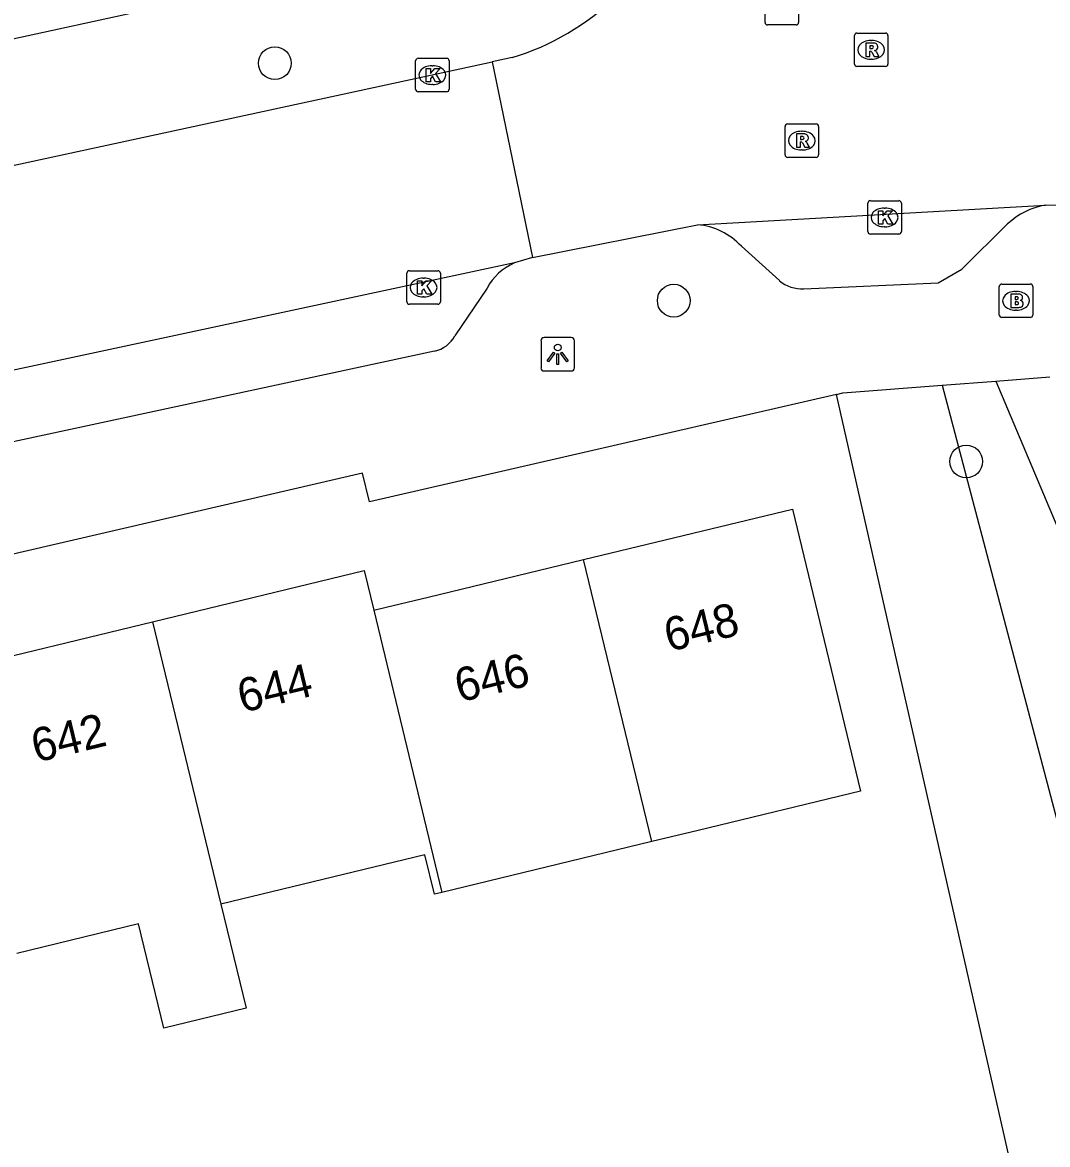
# Model space of a CAD drawing. Extents: x 157793 to 159380, y 380882 to 382313.
# Drawn here: x 158801.85 to 158832.48, y 381306.13 to 381339.67 of the extents above; entities that cross this region are included whole.
import ezdxf

# ---------------------------------------------------------------- set-up
doc = ezdxf.new("R2010")
doc.units = 0
for name, color, linetype in [('IMGEO_Boom', 7, 'Continuous'), ('IMGEO_Brandkraan', 7, 'Continuous'), ('IMGEO_Groenvoorziening', 7, 'Continuous'), ('IMGEO_Kolk', 7, 'Continuous'), ('IMGEO_Lichtpunt', 7, 'Continuous'), ('IMGEO_Pand', 7, 'Continuous'), ('IMGEO_Pand_nummerreeks', 7, 'Continuous'), ('IMGEO_Rijbaan_lokaal_gesloten', 7, 'Continuous'), ('IMGEO_Rijbaan_lokaal_open', 7, 'Continuous'), ('IMGEO_Rioolput', 7, 'Continuous'), ('IMGEO_Voetpad_open', 7, 'Continuous')]:
    doc.layers.add(name, color=color, linetype=linetype)

msp = doc.modelspace()

# ---------------------------------------------------------------- linework, layer by layer
at = {"layer": 'IMGEO_Boom'}
for centre in [(158809.388, 381338.456), (158821.309, 381331.358), (158830.05, 381326.549)]:
    msp.add_circle(centre, 0.489, dxfattribs=at)
at = {"layer": 'IMGEO_Brandkraan'}
for p, q in [((158831.038, 381330.928), (158831.038, 381331.78)), ((158831.113, 381331.854), (158831.965, 381331.854)), ((158831.526, 381331.634), (158831.551, 381331.634)), ((158832.039, 381331.78), (158832.039, 381330.928)), ((158831.965, 381330.854), (158831.113, 381330.854)), ((158831.549, 381331.074), (158831.524, 381331.074))]:
    msp.add_line(p, q, dxfattribs=at)
for points in [[(158831.038, 381330.928), (158831.038, 381331.78)], [(158831.113, 381331.854), (158831.965, 381331.854)], [(158831.386, 381331.554), (158831.386, 381331.154), (158831.599, 381331.154)], [(158831.617, 381331.554), (158831.386, 381331.554)], [(158832.039, 381331.78), (158832.039, 381330.928)], [(158831.565, 381331.473), (158831.511, 381331.473), (158831.511, 381331.397)], [(158831.511, 381331.397), (158831.564, 381331.397)], [(158831.573, 381331.321), (158831.511, 381331.321), (158831.511, 381331.24)], [(158831.511, 381331.24), (158831.573, 381331.24)], [(158831.965, 381330.854), (158831.113, 381330.854)]]:
    msp.add_lwpolyline(points, dxfattribs=at)
for centre, radius, start, end in [((158831.115, 381331.778), 0.0765, 91.552, 178.448), ((158831.115, 381331.778), 0.0765, 91.552, 178.448), ((158831.621, 381331.409), 0.145, 59.4692, 91.5367), ((158831.646, 381331.456), 0.0922, 285.5137, 58.1501), ((158831.963, 381331.778), 0.0765, 1.552, 88.448), ((158831.963, 381331.778), 0.0765, 1.552, 88.448), ((158831.566, 381331.435), 0.0379, 267.8285, 90.9355), ((158831.574, 381331.28), 0.0404, 269.8759, 90.5077), ((158831.651, 381331.264), 0.105, 301.3115, 78.989), ((158831.115, 381330.93), 0.0765, 181.552, 268.448), ((158831.115, 381330.93), 0.0765, 181.552, 268.448), ((158831.605, 381331.405), 0.251, 268.6676, 293.5347), ((158831.963, 381330.93), 0.0765, 271.552, 358.448), ((158831.963, 381330.93), 0.0765, 271.552, 358.448)]:
    msp.add_arc(centre, radius, start, end, dxfattribs=at)
for centre, major_axis, ratio, start_param, end_param in [((158831.525, 381331.354), (-0.387, 0.002), 0.722429, 4.712389, 7.853982), ((158831.55, 381331.354), (-0.39, 0.002), 0.717154, 1.570796, 4.712389)]:
    msp.add_ellipse(centre, major_axis=major_axis, ratio=ratio, start_param=start_param, end_param=end_param, dxfattribs=at)
at = {"layer": 'IMGEO_Groenvoorziening'}
for points in [[(158830.931, 381328.954), (158843.029, 381300.268)], [(158831.456, 381305.223), (158826.172, 381328.554)], [(158829.331, 381328.83), (158836.61, 381301.223)]]:
    msp.add_lwpolyline(points, dxfattribs=at)
at = {"layer": 'IMGEO_Kolk'}
for p, q in [((158813.67, 381338.602), (158814.522, 381338.602)), ((158813.595, 381337.676), (158813.595, 381338.528)), ((158814.083, 381338.382), (158814.108, 381338.382)), ((158814.596, 381338.528), (158814.596, 381337.676)), ((158814.522, 381337.602), (158813.67, 381337.602)), ((158814.106, 381337.822), (158814.081, 381337.822)), ((158827.112, 381333.421), (158827.112, 381334.273)), ((158827.187, 381334.347), (158828.039, 381334.347)), ((158828.113, 381334.273), (158828.113, 381333.421)), ((158827.6, 381334.127), (158827.625, 381334.127)), ((158827.623, 381333.567), (158827.598, 381333.567)), ((158828.039, 381333.347), (158827.187, 381333.347)), ((158813.409, 381332.252), (158814.261, 381332.252)), ((158813.334, 381331.326), (158813.334, 381332.178)), ((158813.822, 381332.032), (158813.847, 381332.032)), ((158814.335, 381332.178), (158814.335, 381331.326)), ((158814.261, 381331.252), (158813.409, 381331.252)), ((158813.845, 381331.472), (158813.82, 381331.472))]:
    msp.add_line(p, q, dxfattribs=at)
for points in [[(158813.67, 381338.602), (158814.522, 381338.602)], [(158813.595, 381337.676), (158813.595, 381338.528)], [(158813.916, 381338.302), (158814.039, 381338.302), (158814.039, 381338.151), (158814.169, 381338.302), (158814.333, 381338.302), (158814.187, 381338.151), (158814.34, 381337.902), (158814.188, 381337.902), (158814.103, 381338.066), (158814.039, 381337.999), (158814.039, 381337.902), (158813.916, 381337.902), (158813.916, 381338.302)], [(158814.596, 381338.528), (158814.596, 381337.676)], [(158814.522, 381337.602), (158813.67, 381337.602)], [(158827.112, 381333.421), (158827.112, 381334.273)], [(158827.187, 381334.347), (158828.039, 381334.347)], [(158828.113, 381334.273), (158828.113, 381333.421)], [(158827.433, 381334.047), (158827.556, 381334.047), (158827.556, 381333.896), (158827.686, 381334.047), (158827.85, 381334.047), (158827.704, 381333.896), (158827.857, 381333.647), (158827.705, 381333.647), (158827.62, 381333.811), (158827.556, 381333.744), (158827.556, 381333.647), (158827.433, 381333.647), (158827.433, 381334.047)], [(158828.039, 381333.347), (158827.187, 381333.347)], [(158813.409, 381332.252), (158814.261, 381332.252)], [(158813.334, 381331.326), (158813.334, 381332.178)], [(158813.655, 381331.952), (158813.778, 381331.952), (158813.778, 381331.801), (158813.908, 381331.952), (158814.072, 381331.952), (158813.926, 381331.801), (158814.079, 381331.552), (158813.927, 381331.552), (158813.842, 381331.716), (158813.778, 381331.649), (158813.778, 381331.552), (158813.655, 381331.552), (158813.655, 381331.952)], [(158814.335, 381332.178), (158814.335, 381331.326)], [(158814.261, 381331.252), (158813.409, 381331.252)]]:
    msp.add_lwpolyline(points, dxfattribs=at)
for centre, start, end in [((158813.672, 381338.526), 91.552, 178.448), ((158813.672, 381338.526), 91.552, 178.448), ((158814.52, 381338.526), 1.552, 88.448), ((158814.52, 381338.526), 1.552, 88.448), ((158813.672, 381337.678), 181.552, 268.448), ((158813.672, 381337.678), 181.552, 268.448), ((158814.52, 381337.678), 271.552, 358.448), ((158814.52, 381337.678), 271.552, 358.448), ((158827.189, 381334.271), 91.552, 178.448), ((158827.189, 381334.271), 91.552, 178.448), ((158828.037, 381334.271), 1.552, 88.448), ((158828.037, 381334.271), 1.552, 88.448), ((158827.189, 381333.423), 181.552, 268.448), ((158827.189, 381333.423), 181.552, 268.448), ((158828.037, 381333.423), 271.552, 358.448), ((158828.037, 381333.423), 271.552, 358.448), ((158813.411, 381332.176), 91.552, 178.448), ((158813.411, 381332.176), 91.552, 178.448), ((158814.259, 381332.176), 1.552, 88.448), ((158814.259, 381332.176), 1.552, 88.448), ((158813.411, 381331.328), 181.552, 268.448), ((158813.411, 381331.328), 181.552, 268.448), ((158814.259, 381331.328), 271.552, 358.448), ((158814.259, 381331.328), 271.552, 358.448)]:
    msp.add_arc(centre, 0.0765, start, end, dxfattribs=at)
for centre, major_axis, ratio, start_param, end_param in [((158814.082, 381338.102), (-0.387, 0.002), 0.722429, 4.712389, 7.853982), ((158814.107, 381338.102), (-0.39, 0.002), 0.717154, 1.570796, 4.712389), ((158827.599, 381333.847), (-0.387, 0.002), 0.722429, 4.712389, 7.853982), ((158827.624, 381333.847), (-0.39, 0.002), 0.717154, 1.570796, 4.712389), ((158813.821, 381331.752), (-0.387, 0.002), 0.722429, 4.712389, 7.853982), ((158813.846, 381331.752), (-0.39, 0.002), 0.717154, 1.570796, 4.712389)]:
    msp.add_ellipse(centre, major_axis=major_axis, ratio=ratio, start_param=start_param, end_param=end_param, dxfattribs=at)
at = {"layer": 'IMGEO_Lichtpunt'}
for p, q in [((158818.245, 381330.252), (158817.437, 381330.252)), ((158818.245, 381330.252), (158817.437, 381330.252)), ((158817.343, 381330.157), (158817.343, 381329.35)), ((158817.343, 381330.157), (158817.343, 381329.35)), ((158818.339, 381329.35), (158818.339, 381330.157)), ((158818.339, 381329.35), (158818.339, 381330.157)), ((158817.437, 381329.256), (158818.245, 381329.256)), ((158817.437, 381329.256), (158818.245, 381329.256))]:
    msp.add_line(p, q, dxfattribs=at)
for points in [[(158817.717, 381329.821), (158817.756, 381329.793), (158817.568, 381329.531), (158817.53, 381329.558), (158817.717, 381329.821)], [(158817.819, 381329.773), (158817.866, 381329.773), (158817.866, 381329.451), (158817.819, 381329.451), (158817.819, 381329.773)], [(158817.929, 381329.793), (158817.967, 381329.82), (158818.154, 381329.558), (158818.115, 381329.53), (158817.929, 381329.793)]]:
    msp.add_lwpolyline(points, dxfattribs=at)
msp.add_circle((158817.842, 381329.955), 0.0994, dxfattribs=at)
for centre, start, end in [((158817.437, 381330.157), 90, 180), ((158817.437, 381330.157), 90, 180), ((158818.245, 381330.157), 0, 90), ((158818.245, 381330.157), 0, 90), ((158817.437, 381329.35), 180, 270), ((158817.437, 381329.35), 180, 270), ((158818.245, 381329.35), 270, 0), ((158818.245, 381329.35), 270, 360)]:
    msp.add_arc(centre, 0.0946, start, end, dxfattribs=at)
at = {"layer": 'IMGEO_Pand'}
for points in [[(158818.614, 381323.616), (158824.857, 381325.125), (158826.895, 381316.694), (158822.035, 381315.519), (158820.652, 381315.185)], [(158812.346, 381322.101), (158812.718, 381322.191), (158813.974, 381322.495), (158818.614, 381323.616)], [(158820.652, 381315.185), (158818.614, 381323.616)], [(158805.735, 381321.76), (158812.059, 381323.289), (158812.346, 381322.101)], [(158812.346, 381322.101), (158814.384, 381313.67)], [(158799.634, 381320.286), (158805.735, 381321.76)], [(158805.735, 381321.76), (158807.775, 381313.317)], [(158820.652, 381315.185), (158814.384, 381313.67)], [(158814.384, 381313.67), (158814.16, 381313.616), (158813.876, 381314.792), (158807.775, 381313.317)], [(158807.775, 381313.317), (158808.527, 381310.208), (158806.071, 381309.614), (158805.319, 381312.724), (158801.674, 381311.843)]]:
    msp.add_lwpolyline(points, dxfattribs=at)
at = {"layer": 'IMGEO_Rijbaan_lokaal_gesloten'}
for points in [[(158752.888, 381323.219), (158793.073, 381333.563), (158815.884, 381338.501)], [(158815.884, 381338.501), (158817.09, 381332.648)], [(158817.09, 381332.648), (158816.546, 381332.485)], [(158816.546, 381332.485), (158795.444, 381327.966), (158785.167, 381325.349)]]:
    msp.add_lwpolyline(points, dxfattribs=at)
at = {"layer": 'IMGEO_Rijbaan_lokaal_open'}
for points in [[(158816.477, 381338.626), (158815.884, 381338.501)], [(158822.02, 381333.628), (158832.415, 381334.21)], [(158832.415, 381334.21), (158834.13, 381334.237)], [(158817.09, 381332.648), (158822.02, 381333.628)]]:
    msp.add_lwpolyline(points, dxfattribs=at)
msp.add_arc((158814.322, 381345.845), 7.534, 286.618, 341.7193, dxfattribs=at)
at = {"layer": 'IMGEO_Rioolput'}
for p, q in [((158824.039, 381339.675), (158824.039, 381340.527)), ((158825.04, 381340.527), (158825.04, 381339.675)), ((158824.966, 381339.601), (158824.114, 381339.601)), ((158826.71, 381338.431), (158826.71, 381339.283)), ((158826.785, 381339.357), (158827.637, 381339.357)), ((158827.711, 381339.283), (158827.711, 381338.431)), ((158827.198, 381339.137), (158827.223, 381339.137)), ((158827.221, 381338.577), (158827.196, 381338.577)), ((158827.637, 381338.357), (158826.785, 381338.357)), ((158824.637, 381335.716), (158824.637, 381336.568)), ((158824.712, 381336.642), (158825.564, 381336.642)), ((158825.638, 381336.568), (158825.638, 381335.716)), ((158825.125, 381336.422), (158825.15, 381336.422)), ((158825.564, 381335.642), (158824.712, 381335.642)), ((158825.148, 381335.862), (158825.123, 381335.862))]:
    msp.add_line(p, q, dxfattribs=at)
for points in [[(158824.039, 381339.675), (158824.039, 381340.527)], [(158825.04, 381340.527), (158825.04, 381339.675)], [(158824.966, 381339.601), (158824.114, 381339.601)], [(158826.71, 381338.431), (158826.71, 381339.283)], [(158826.785, 381339.357), (158827.637, 381339.357)], [(158827.711, 381339.283), (158827.711, 381338.431)], [(158827.299, 381339.055), (158827.047, 381339.057), (158827.047, 381338.657)], [(158827.225, 381338.976), (158827.171, 381338.976), (158827.171, 381338.895)], [(158827.047, 381338.657), (158827.171, 381338.657), (158827.171, 381338.819), (158827.182, 381338.819)], [(158827.171, 381338.895), (158827.223, 381338.895)], [(158827.229, 381338.79), (158827.3, 381338.657), (158827.44, 381338.657), (158827.375, 381338.783)], [(158827.637, 381338.357), (158826.785, 381338.357)], [(158824.637, 381335.716), (158824.637, 381336.568)], [(158824.712, 381336.642), (158825.564, 381336.642)], [(158825.638, 381336.568), (158825.638, 381335.716)], [(158825.226, 381336.34), (158824.974, 381336.342), (158824.974, 381335.942)], [(158825.152, 381336.261), (158825.098, 381336.261), (158825.098, 381336.18)], [(158824.974, 381335.942), (158825.098, 381335.942), (158825.098, 381336.104), (158825.109, 381336.104)], [(158825.098, 381336.18), (158825.15, 381336.18)], [(158825.156, 381336.075), (158825.227, 381335.942), (158825.367, 381335.942), (158825.302, 381336.068)], [(158825.564, 381335.642), (158824.712, 381335.642)]]:
    msp.add_lwpolyline(points, dxfattribs=at)
for centre, radius, start, end in [((158824.116, 381339.677), 0.0765, 181.552, 268.448), ((158824.116, 381339.677), 0.0765, 181.552, 268.448), ((158824.964, 381339.677), 0.0765, 271.552, 358.448), ((158824.964, 381339.677), 0.0765, 271.552, 358.448), ((158826.787, 381339.281), 0.0765, 91.552, 178.448), ((158826.787, 381339.281), 0.0765, 91.552, 178.448), ((158827.635, 381339.281), 0.0765, 1.552, 88.448), ((158827.635, 381339.281), 0.0765, 1.552, 88.448), ((158827.231, 381338.88), 0.0964, 77.0061, 93.1865), ((158827.245, 381338.937), 0.0378, 276.6634, 79.6772), ((158827.298, 381338.945), 0.109, 350.3612, 89.416), ((158827.296, 381338.945), 0.112, 277.5842, 350.9817), ((158827.181, 381338.766), 0.0533, 26.0293, 88.6989), ((158827.207, 381339.084), 0.19, 274.7715, 282.9687), ((158827.28, 381338.73), 0.108, 29.5134, 73.7905), ((158826.787, 381338.433), 0.0765, 181.552, 268.448), ((158826.787, 381338.433), 0.0765, 181.552, 268.448), ((158827.635, 381338.433), 0.0765, 271.552, 358.448), ((158827.635, 381338.433), 0.0765, 271.552, 358.448), ((158824.714, 381336.566), 0.0765, 91.552, 178.448), ((158824.714, 381336.566), 0.0765, 91.552, 178.448), ((158825.562, 381336.566), 0.0765, 1.552, 88.448), ((158825.562, 381336.566), 0.0765, 1.552, 88.448), ((158825.158, 381336.165), 0.0964, 77.0061, 93.1865), ((158825.172, 381336.222), 0.0378, 276.6634, 79.6772), ((158825.225, 381336.23), 0.109, 350.3612, 89.416), ((158825.108, 381336.051), 0.0533, 26.0293, 88.6989), ((158825.134, 381336.369), 0.19, 274.7715, 282.9687), ((158825.223, 381336.23), 0.112, 277.5842, 350.9817), ((158825.207, 381336.015), 0.108, 29.5134, 73.7905), ((158824.714, 381335.718), 0.0765, 181.552, 268.448), ((158824.714, 381335.718), 0.0765, 181.552, 268.448), ((158825.562, 381335.718), 0.0765, 271.552, 358.448), ((158825.562, 381335.718), 0.0765, 271.552, 358.448)]:
    msp.add_arc(centre, radius, start, end, dxfattribs=at)
for centre, major_axis, ratio, start_param, end_param in [((158827.197, 381338.857), (-0.387, 0.002), 0.722429, 4.712389, 7.853982), ((158827.222, 381338.857), (-0.39, 0.002), 0.717154, 1.570796, 4.712389), ((158825.124, 381336.142), (-0.387, 0.002), 0.722429, 4.712389, 7.853982), ((158825.149, 381336.142), (-0.39, 0.002), 0.717154, 1.570796, 4.712389)]:
    msp.add_ellipse(centre, major_axis=major_axis, ratio=ratio, start_param=start_param, end_param=end_param, dxfattribs=at)
at = {"layer": 'IMGEO_Voetpad_open'}
for points in [[(158810.581, 381341.143), (158796.274, 381338.026)], [(158825.201, 381331.712), (158829.208, 381331.89), (158829.922, 381332.303), (158831.289, 381333.65)], [(158823.333, 381332.984), (158824.471, 381331.956)], [(158815.736, 381331.736), (158814.771, 381330.304)], [(158814.16, 381329.849), (158795.541, 381325.842), (158788.729, 381324.114)], [(158829.331, 381328.83), (158830.931, 381328.954)], [(158830.931, 381328.954), (158832.547, 381329.081)], [(158826.172, 381328.554), (158812.22, 381325.346), (158812.013, 381326.196), (158792.792, 381321.742), (158786.929, 381320.261), (158786.713, 381320.031), (158786.81, 381319.749)], [(158826.172, 381328.554), (158826.365, 381328.598), (158829.331, 381328.83)]]:
    msp.add_lwpolyline(points, dxfattribs=at)
for centre, radius, start, end in [((158832.746, 381332.132), 2.104, 99.0547, 133.8309), ((158821.848, 381331.616), 2.019, 42.6381, 85.1079), ((158817.211, 381330.953), 1.67, 113.4692, 152.0494), ((158825.147, 381332.765), 1.055, 230.1139, 272.9221), ((158813.958, 381330.758), 0.931, 282.5195, 330.8292)]:
    msp.add_arc(centre, radius, start, end, dxfattribs=at)

# ---------------------------------------------------------------- texts
at = {"layer": 'IMGEO_Pand_nummerreeks'}
for s, rotation, p in [('648', 13.5878, (158821.163, 381320.857)), ('646', 13.5906, (158814.905, 381319.345)), ('644', 13.5848, (158808.411, 381319.033)), ('642', 13.5848, (158802.251, 381317.545))]:
    msp.add_text(s, height=1, rotation=rotation, dxfattribs=at).set_placement(p)

doc.saveas('drawing.dxf')
